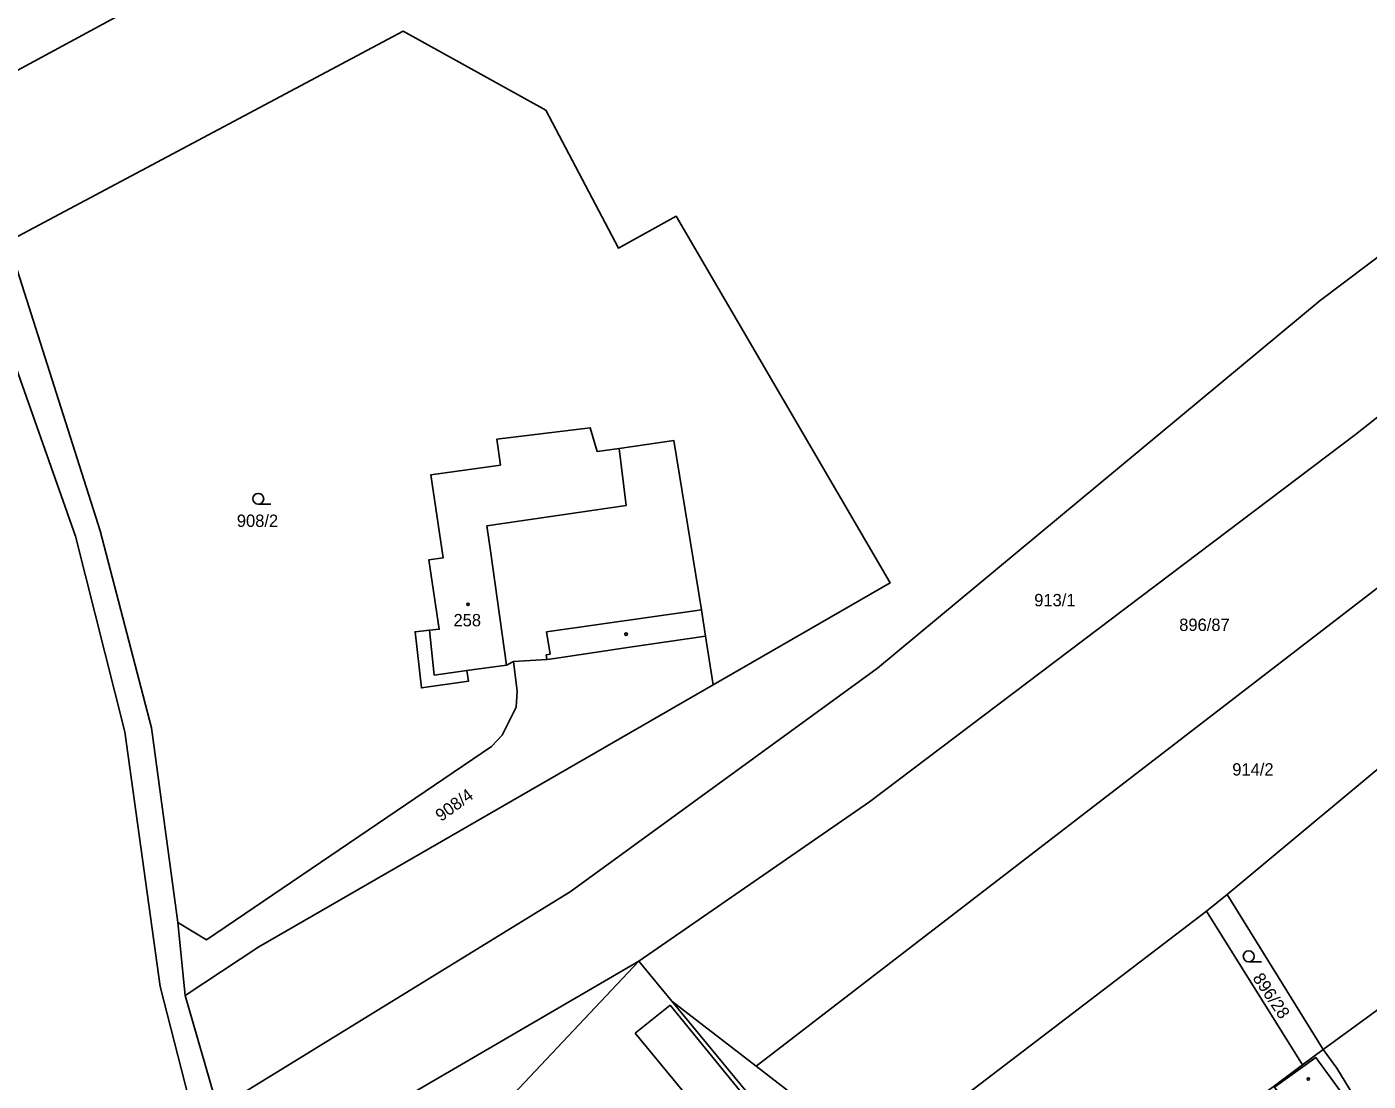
# Model space of a CAD drawing. Extents: x -680203 to -673936, y -1102717 to -1093650.
# Drawn here: x -679609.4 to -679424.7, y -1097664.3 to -1097519.2 of the extents above; entities that cross this region are included whole.
import ezdxf

# ---------------------------------------------------------------- set-up
doc = ezdxf.new("R2010")
doc.units = 0
for name, color, linetype in [('SOxxxxxx_Koleje_hlavní_body_Popis10', 7, 'Continuous'), ('SOxxxxxx_Koleje_param další_Popis10', 7, 'Continuous'), ('SOxxxxxx_Osa_bod_P', 7, 'Continuous'), ('SOxxxxxx_Staničení_Popis10', 7, 'Continuous'), ('x_prac', 7, 'Continuous')]:
    doc.layers.add(name, color=color, linetype=linetype)

msp = doc.modelspace()

# ---------------------------------------------------------------- linework, layer by layer
at = {"layer": 'SOxxxxxx_Koleje_hlavní_body_Popis10'}
for p, q in [((-679577.53, -1097584.9), (-679575.78, -1097584.9)), ((-679441.11, -1097647.9), (-679439.36, -1097647.9))]:
    msp.add_line(p, q, dxfattribs=at)
for centre in [(-679577.53, -1097584.15), (-679441.11, -1097647.15)]:
    msp.add_circle(centre, 0.75, dxfattribs=at)
at = {"layer": 'SOxxxxxx_Koleje_param další_Popis10'}
for centre in [(-679548.65, -1097598.68), (-679526.87, -1097602.78), (-679432.9, -1097664.05)]:
    msp.add_circle(centre, 0.175, dxfattribs=at)
at = {"layer": 'SOxxxxxx_Staničení_Popis10'}
for p, q in [((-679527.8, -1097577.2), (-679526.87, -1097585.07)), ((-679526.87, -1097585.07), (-679546.03, -1097587.86)), ((-679546.03, -1097587.86), (-679545.54, -1097591.33)), ((-679545.54, -1097591.33), (-679543.34, -1097607.04)), ((-679537.81, -1097602.47), (-679516.48, -1097599.43)), ((-679553.28, -1097608.44), (-679553.94, -1097602.25)), ((-679537.31, -1097605.54), (-679537.81, -1097602.47)), ((-679537.89, -1097605.63), (-679537.31, -1097605.54)), ((-679537.79, -1097606.27), (-679537.89, -1097605.63)), ((-679548.8, -1097607.81), (-679553.28, -1097608.44))]:
    msp.add_line(p, q, dxfattribs=at)
at = {"layer": 'x_prac'}
for p, q in [((-679515.95, -1097603.06), (-679514.86, -1097609.78)), ((-679444.08, -1097638.66), (-679446.9, -1097640.94)), ((-679444.08, -1097638.66), (-679430.87, -1097659.97)), ((-679492.02, -1097675.32), (-679446.9, -1097640.94)), ((-679446.9, -1097640.94), (-679433.72, -1097662.1)), ((-679588.63, -1097642.49), (-679587.6, -1097652.56)), ((-679525.12, -1097647.81), (-679579.26, -1097679.34)), ((-679548.39, -1097672.48), (-679525.12, -1097647.81)), ((-679525.12, -1097647.81), (-679520.55, -1097653.34)), ((-679586.39, -1097669.42), (-679591.05, -1097651.3)), ((-679587.6, -1097652.56), (-679583.11, -1097668.12)), ((-679520.8, -1097653.89), (-679525.62, -1097657.75)), ((-679520.55, -1097653.34), (-679508.97, -1097662.26)), ((-679520.55, -1097653.34), (-679509.5, -1097666.71)), ((-679430.87, -1097659.97), (-679433.72, -1097662.1)), ((-679508.97, -1097662.26), (-679492.02, -1097675.32)), ((-679453.4, -1097676.83), (-679433.72, -1097662.1))]:
    msp.add_line(p, q, dxfattribs=at)
for points in [[(-679580.6, -1097456.83), (-679564.73, -1097500.23), (-679620.28, -1097530.33)], [(-679583.11, -1097668.12), (-679534.58, -1097638.26), (-679492.26, -1097607.46), (-679431.26, -1097556.83), (-679383.96, -1097521.23), (-679378.62, -1097517.62)], [(-679514.86, -1097609.78), (-679490.5, -1097595.73), (-679519.99, -1097545.23), (-679527.92, -1097549.62), (-679537.92, -1097530.65), (-679557.59, -1097519.77), (-679611.97, -1097548.71)], [(-679370.59, -1097533.89), (-679392.07, -1097548.15), (-679426.38, -1097575.31), (-679493.33, -1097625.87), (-679525.12, -1097647.81)], [(-679611.97, -1097548.71), (-679599.29, -1097588.56), (-679592.23, -1097615.69), (-679588.63, -1097642.49)], [(-679591.05, -1097651.3), (-679595.91, -1097616.24), (-679602.72, -1097589.29), (-679616.24, -1097551.02)], [(-679508.97, -1097662.26), (-679405.86, -1097582.98), (-679360.62, -1097552.23)], [(-679515.95, -1097603.06), (-679516.48, -1097599.43), (-679520.27, -1097576.14), (-679527.8, -1097577.2), (-679530.86, -1097577.63), (-679531.81, -1097574.36), (-679544.68, -1097575.94), (-679544.18, -1097579.5), (-679553.77, -1097580.85), (-679552.05, -1097592.26), (-679554.05, -1097592.56), (-679552.61, -1097602.11), (-679553.94, -1097602.25), (-679555.93, -1097602.46), (-679555.06, -1097610.18), (-679548.59, -1097609.28), (-679548.8, -1097607.81), (-679543.34, -1097607.04), (-679542.39, -1097606.55)], [(-679375.81, -1097584.11), (-679392.11, -1097595.36), (-679444.08, -1097638.66)], [(-679542.39, -1097606.55), (-679537.79, -1097606.27), (-679536.75, -1097606.12), (-679526.35, -1097604.59), (-679515.95, -1097603.06)], [(-679588.63, -1097642.49), (-679584.68, -1097644.87), (-679545.41, -1097618.24), (-679543.93, -1097616.71), (-679542.03, -1097612.82), (-679541.87, -1097610.65), (-679542.39, -1097606.55)], [(-679587.6, -1097652.56), (-679577.43, -1097645.84), (-679514.86, -1097609.78)], [(-679400.97, -1097641.89), (-679405.34, -1097645.12), (-679407.13, -1097642.67), (-679430.87, -1097659.97)], [(-679525.62, -1097657.75), (-679513.94, -1097671.86), (-679504.08, -1097684.06), (-679499.4, -1097680.27), (-679509.22, -1097668.05), (-679520.8, -1097653.89)], [(-679428.52, -1097665.67), (-679431.88, -1097661.07), (-679437.54, -1097665.19), (-679434.17, -1097669.79), (-679428.52, -1097665.67)], [(-679416.91, -1097682.32), (-679428.95, -1097662.57), (-679430.87, -1097659.97)]]:
    msp.add_lwpolyline(points, dxfattribs=at)

# ---------------------------------------------------------------- texts
at = {"layer": 'SOxxxxxx_Osa_bod_P'}
for s, p in [('908/2', (-679580.48, -1097588.02)), ('913/1', (-679470.65, -1097598.95)), ('258', (-679550.64, -1097601.71)), ('896/87', (-679450.68, -1097602.35)), ('914/2', (-679443.37, -1097622.26))]:
    msp.add_text(s, height=1.7, dxfattribs=at).set_placement(p)
for s, rotation, p in [('908/4', 36, (-679552.35, -1097628.66)), ('896/28', 304, (-679440.63, -1097650.16))]:
    msp.add_text(s, height=1.7, rotation=rotation, dxfattribs=at).set_placement(p)

doc.saveas('drawing.dxf')
